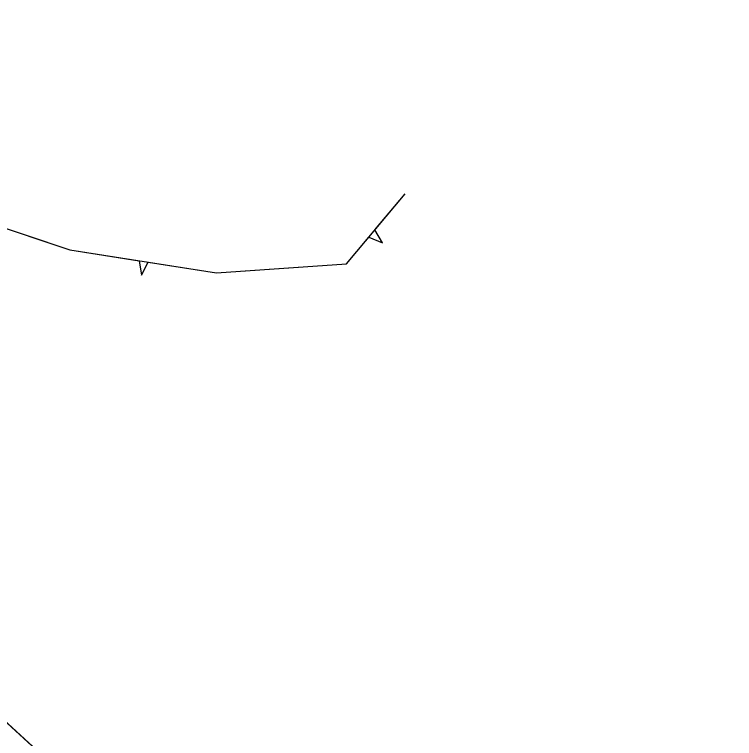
# Model space of a CAD drawing. Extents: x 1441650 to 1491889, y 345904 to 358319.
# Drawn here: x 1443255.9 to 1443409.5, y 356710.4 to 356865 of the extents above; entities that cross this region are included whole.
import ezdxf

# ---------------------------------------------------------------- set-up
doc = ezdxf.new("R2010")
doc.units = 0
doc.layers.add('S_TREE', color=7, linetype='Continuous')

msp = doc.modelspace()

# ---------------------------------------------------------------- linework, layer by layer
at = {"layer": 'S_TREE'}
for p, q in [((1443334.46, 356816.28), (1443332.82, 356818.99)), ((1443331.56, 356817.48), (1443334.46, 356816.28)), ((1443282.53, 356812.43), (1443283, 356809.32)), ((1443283, 356809.32), (1443284.47, 356812.13))]:
    msp.add_line(p, q, dxfattribs=at)
for points in [[(1443505.41, 356683.7), (1443488.39, 356651.81), (1443461.07, 356631.7), (1443424.93, 356601.52), (1443377, 356634.15), (1443309.47, 356701.91), (1443277.71, 356692.29), (1443188.57, 356774.28), (1443171.66, 356790.8), (1443158.99, 356814.85), (1443164.48, 356841.38), (1443180.21, 356864.99), (1443203.13, 356851.04), (1443232.22, 356826.64), (1443267.71, 356814.76), (1443299.03, 356809.84), (1443326.75, 356811.76), (1443339.28, 356826.69)], [(1443234.52, 356825.87), (1443258.23, 356817.93)], [(1443332.82, 356818.99), (1443339.28, 356826.69)], [(1443258.23, 356817.93), (1443267.71, 356814.76), (1443282.53, 356812.43)], [(1443309.27, 356810.55), (1443326.75, 356811.76), (1443331.56, 356817.48)], [(1443284.47, 356812.13), (1443299.03, 356809.84), (1443309.27, 356810.55)], [(1443271.95, 356697.58), (1443253.55, 356714.5)]]:
    msp.add_lwpolyline(points, dxfattribs=at)

doc.saveas('drawing.dxf')
